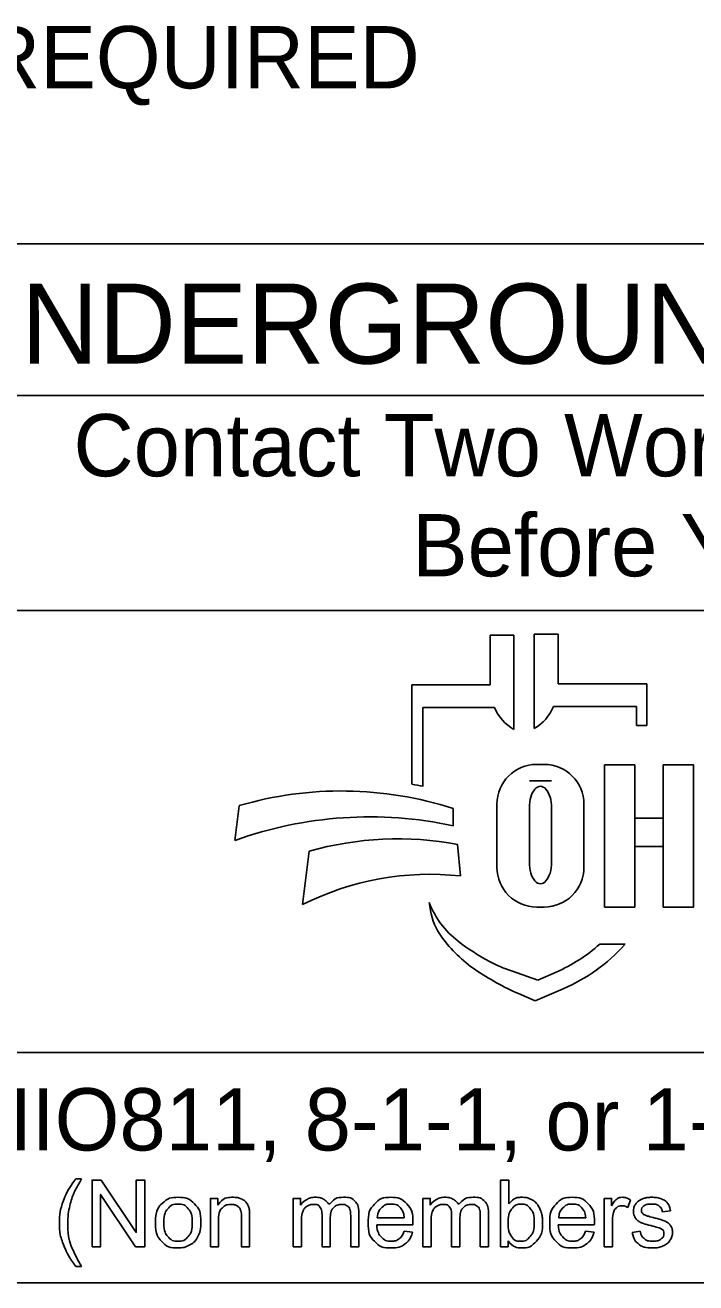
# Model space of a CAD drawing. Extents: x -20.2 to 34, y 0 to 22.
# Drawn here: x 2.689 to 4.196, y 2.535 to 5.364 of the extents above; entities that cross this region are included whole.
import ezdxf

# ---------------------------------------------------------------- set-up
doc = ezdxf.new("R2010")
doc.units = 0
doc.layers.add('SH_Data', color=7, linetype='Continuous')
doc.layers.add('SH_Text', color=7, linetype='Continuous')

msp = doc.modelspace()

# ---------------------------------------------------------------- linework, layer by layer
at = {"layer": 'SH_Data'}
for p, q in [((6.6275, 4.8722), (2.3775, 4.8722)), ((2.3775, 4.5306), (6.6275, 4.5306)), ((2.3775, 4.0472), (6.6275, 4.0472)), ((6.6275, 3.0526), (2.3775, 3.0526)), ((6.6275, 2.5347), (2.3775, 2.5347))]:
    msp.add_line(p, q, dxfattribs=at)
at = {"layer": 'SH_Text'}
for p, q in [((3.7335, 3.8802), (3.7335, 3.9917)), ((3.7335, 3.9917), (3.7872, 3.9917)), ((3.7872, 3.9917), (3.7872, 3.7796)), ((3.8329, 3.782), (3.8329, 3.994)), ((3.8329, 3.994), (3.8865, 3.994)), ((3.8865, 3.994), (3.8865, 3.8825)), ((3.5576, 3.6563), (3.5576, 3.8802)), ((3.5576, 3.8802), (3.7335, 3.8802)), ((3.8865, 3.8825), (4.0857, 3.8825)), ((4.0857, 3.8825), (4.0857, 3.7887)), ((3.5828, 3.8288), (3.5828, 3.6519)), ((3.7439, 3.8288), (3.5828, 3.8288)), ((4.0625, 3.8311), (3.8761, 3.8311)), ((4.0625, 3.7887), (4.0625, 3.8311)), ((4.0857, 3.7887), (4.0625, 3.7887)), ((3.8385, 3.701), (3.8551, 3.701)), ((3.8718, 3.664), (3.822, 3.664)), ((3.1602, 3.53), (3.1696, 3.6081)), ((3.6509, 3.6017), (3.6509, 3.5628)), ((3.7491, 3.4695), (3.7491, 3.6116)), ((3.822, 3.4809), (3.822, 3.6033)), ((3.8718, 3.6033), (3.8718, 3.4809)), ((3.9445, 3.6116), (3.9445, 3.4695)), ((3.6608, 3.521), (3.6671, 3.4501)), ((3.312, 3.3855), (3.3267, 3.5056)), ((3.5997, 3.3726), (3.5967, 3.3905)), ((3.8551, 3.3801), (3.8385, 3.3801)), ((3.98, 3.2967), (4.0375, 3.2967)), ((3.7816, 3.2363), (3.841, 3.2158)), ((3.841, 3.2158), (3.8821, 3.2337)), ((3.835, 3.1688), (3.7976, 3.1853)), ((3.8983, 3.1963), (3.835, 3.1688))]:
    msp.add_line(p, q, dxfattribs=at)
for points in [[(3.991, 3.7), (4.0589, 3.7), (4.0589, 3.38), (3.991, 3.38)], [(4.1231, 3.7), (4.1911, 3.7), (4.1911, 3.38), (4.1231, 3.38)], [(4.0589, 3.5801), (4.1231, 3.5801), (4.1231, 3.5161), (4.0589, 3.5161)]]:
    msp.add_lwpolyline(points, close=True, dxfattribs=at)
for points in [[(2.8021, 2.7685), (2.8153, 2.7685)], [(2.8389, 2.6158), (2.8389, 2.766), (2.8592, 2.766), (2.9382, 2.6481), (2.9382, 2.766), (2.9572, 2.766), (2.9572, 2.6158), (2.9369, 2.6158), (2.8579, 2.7338), (2.8579, 2.6158), (2.8389, 2.6158)], [(3.7743, 2.6158), (3.7573, 2.6158), (3.7573, 2.766), (3.7757, 2.766), (3.7757, 2.7125)], [(3.1048, 2.6158), (3.1048, 2.7247), (3.1214, 2.7247), (3.1214, 2.7092)], [(3.2912, 2.6158), (3.2912, 2.7247), (3.3077, 2.7247), (3.3077, 2.7093)], [(3.5826, 2.6158), (3.5826, 2.7247), (3.5991, 2.7247), (3.5991, 2.7093)], [(3.9904, 2.6158), (3.9904, 2.7247), (4.007, 2.7247), (4.007, 2.7082)], [(4.0495, 2.7212), (4.043, 2.7041)], [(3.4388, 2.6905), (3.4388, 2.6158), (3.4203, 2.6158), (3.4203, 2.6843)], [(3.7301, 2.6905), (3.7301, 2.6158), (3.7117, 2.6158), (3.7117, 2.6843)], [(4.1394, 2.6965), (4.1213, 2.6941)], [(3.1233, 2.6752), (3.1233, 2.6158), (3.1048, 2.6158)], [(3.1932, 2.6827), (3.1932, 2.6158), (3.1748, 2.6158), (3.1748, 2.682)], [(3.3097, 2.6722), (3.3097, 2.6158), (3.2912, 2.6158)], [(3.3743, 2.679), (3.3743, 2.6158), (3.3559, 2.6158), (3.3559, 2.6865)], [(3.56, 2.6655), (3.4788, 2.6655)], [(3.4799, 2.6806), (3.5406, 2.6806)], [(3.601, 2.6722), (3.601, 2.6158), (3.5826, 2.6158)], [(3.6657, 2.679), (3.6657, 2.6158), (3.6473, 2.6158), (3.6473, 2.6865)], [(3.968, 2.6655), (3.8868, 2.6655)], [(3.8879, 2.6806), (3.9486, 2.6806)], [(4.0088, 2.6728), (4.0088, 2.6158), (3.9904, 2.6158)], [(3.5404, 2.651), (3.5595, 2.6486)], [(3.9484, 2.651), (3.9675, 2.6486)], [(4.053, 2.6483), (4.0712, 2.6512)], [(3.7743, 2.6295), (3.7743, 2.6158)], [(2.8153, 2.5717), (2.8021, 2.5717)]]:
    msp.add_lwpolyline(points, dxfattribs=at)
for centre, radius, start, end in [((3.8353, 3.8655), 0.0985, 201.9296, 240.7469), ((3.7847, 3.8679), 0.0985, 299.2531, 338.0704), ((3.8385, 3.6116), 0.0895, 90, 180), ((3.8551, 3.6116), 0.0895, 0, 90), ((3.4295, 2.8473), 0.8191, 79.2074, 81.0007), ((3.3997, 2.8221), 0.8191, 72.1402, 106.3144), ((3.4628, 2.691), 0.8919, 77.8238, 109.8274), ((3.5267, 2.8013), 0.7322, 79.44, 105.8467), ((3.5987, 2.8181), 0.6357, 83.8248, 116.8021), ((3.8385, 3.4695), 0.0895, 180, 270), ((3.8551, 3.4695), 0.0895, 270, 0), ((3.7841, 3.4626), 0.2008, 201.0457, 232.5314), ((3.741, 3.3967), 0.1433, 189.6817, 216.0884), ((3.8747, 3.4941), 0.3088, 216.0884, 235.7167), ((3.9766, 3.7138), 0.5173, 232.5314, 241.794), ((3.7387, 3.5641), 0.3602, 293.4582, 312.0712), ((3.7387, 3.5641), 0.401, 293.4582, 317.8286), ((3.8914, 3.555), 0.3371, 241.794, 250.9821), ((4.0412, 3.7384), 0.6044, 235.7167, 246.2325)]:
    msp.add_arc(centre, radius, start, end, dxfattribs=at)
for centre, start_param, end_param in [((3.8469, 3.6033), 4.712389, 7.853982), ((3.8469, 3.4809), 1.570796, 4.712389)]:
    msp.add_ellipse(centre, major_axis=(0, 0.0484), ratio=0.514403, start_param=start_param, end_param=end_param, dxfattribs=at)
for points in [[(2.8021, 2.5717), (2.7869, 2.5909), (2.7763, 2.6167), (2.7657, 2.6425), (2.7657, 2.6702), (2.7657, 2.6946), (2.7736, 2.7169), (2.7829, 2.7428), (2.8021, 2.7685)], [(2.8153, 2.7685), (2.8029, 2.7472), (2.7989, 2.7381), (2.7927, 2.724), (2.7891, 2.7086), (2.7847, 2.6894), (2.7847, 2.6701), (2.7847, 2.6208), (2.8153, 2.5717)], [(2.9814, 2.6703), (2.9814, 2.7005), (2.9981, 2.715), (3.0122, 2.7271), (3.0323, 2.7271), (3.0547, 2.7271), (3.069, 2.7124), (3.0832, 2.6977), (3.0832, 2.6718), (3.0832, 2.6508), (3.0769, 2.6388), (3.0706, 2.6267), (3.0586, 2.6201), (3.0466, 2.6134), (3.0323, 2.6134), (3.0095, 2.6134), (2.9954, 2.6281), (2.9814, 2.6427), (2.9814, 2.6703)], [(3.1214, 2.7092), (3.1334, 2.7271), (3.156, 2.7271), (3.1659, 2.7271), (3.1741, 2.7235), (3.1823, 2.72), (3.1864, 2.7143), (3.1905, 2.7085), (3.1922, 2.7006), (3.1932, 2.6955), (3.1932, 2.6827)], [(3.3077, 2.7093), (3.3128, 2.7173), (3.3214, 2.7222), (3.3299, 2.7271), (3.3407, 2.7271), (3.3528, 2.7271), (3.3606, 2.722), (3.3683, 2.717), (3.3715, 2.708), (3.3844, 2.7271), (3.4051, 2.7271), (3.4213, 2.7271), (3.43, 2.7181), (3.4388, 2.7091), (3.4388, 2.6905)], [(3.5595, 2.6486), (3.555, 2.6319), (3.5428, 2.6227), (3.5306, 2.6134), (3.5117, 2.6134), (3.4878, 2.6134), (3.4738, 2.6281), (3.4598, 2.6428), (3.4598, 2.6693), (3.4598, 2.6968), (3.474, 2.7119), (3.4881, 2.7271), (3.5106, 2.7271), (3.5324, 2.7271), (3.5463, 2.7122), (3.5601, 2.6974), (3.5601, 2.6704), (3.5601, 2.6688), (3.56, 2.6655)], [(3.5991, 2.7093), (3.6042, 2.7173), (3.6127, 2.7222), (3.6212, 2.7271), (3.6321, 2.7271), (3.6442, 2.7271), (3.6519, 2.722), (3.6597, 2.717), (3.6628, 2.708), (3.6758, 2.7271), (3.6965, 2.7271), (3.7127, 2.7271), (3.7214, 2.7181), (3.7301, 2.7091), (3.7301, 2.6905)], [(3.7757, 2.7125), (3.7874, 2.7271), (3.8055, 2.7271), (3.8155, 2.7271), (3.8245, 2.723), (3.8335, 2.719), (3.8392, 2.7117), (3.845, 2.7043), (3.8483, 2.694), (3.8516, 2.6837), (3.8516, 2.6719), (3.8516, 2.6439), (3.8378, 2.6287), (3.8239, 2.6134), (3.8046, 2.6134), (3.7853, 2.6134), (3.7743, 2.6295)], [(3.9675, 2.6486), (3.963, 2.6319), (3.9508, 2.6227), (3.9386, 2.6134), (3.9196, 2.6134), (3.8958, 2.6134), (3.8818, 2.6281), (3.8678, 2.6428), (3.8678, 2.6693), (3.8678, 2.6968), (3.882, 2.7119), (3.8961, 2.7271), (3.9186, 2.7271), (3.9404, 2.7271), (3.9543, 2.7122), (3.9681, 2.6974), (3.9681, 2.6704), (3.9681, 2.6688), (3.968, 2.6655)], [(4.007, 2.7082), (4.0133, 2.7197), (4.0187, 2.7234), (4.0241, 2.7271), (4.0305, 2.7271), (4.0398, 2.7271), (4.0495, 2.7212)], [(4.0712, 2.6512), (4.0727, 2.6402), (4.0798, 2.6344), (4.0868, 2.6285), (4.0995, 2.6285), (4.1122, 2.6285), (4.1184, 2.6337), (4.1245, 2.6389), (4.1245, 2.6459), (4.1245, 2.6521), (4.1191, 2.6557), (4.1153, 2.6582), (4.1002, 2.662), (4.0799, 2.6671), (4.072, 2.6708), (4.0642, 2.6746), (4.0601, 2.6812), (4.0561, 2.6878), (4.0561, 2.6958), (4.0561, 2.703), (4.0594, 2.7092), (4.0628, 2.7154), (4.0685, 2.7195), (4.0728, 2.7227), (4.0803, 2.7249), (4.0877, 2.7271), (4.0962, 2.7271), (4.109, 2.7271), (4.1187, 2.7234), (4.1284, 2.7197), (4.133, 2.7134), (4.1377, 2.7071), (4.1394, 2.6965)], [(3.0003, 2.6702), (3.0003, 2.6493), (3.0094, 2.6389), (3.0185, 2.6285), (3.0323, 2.6285), (3.046, 2.6285), (3.0551, 2.639), (3.0642, 2.6494), (3.0642, 2.6709), (3.0642, 2.691), (3.0551, 2.7015), (3.0459, 2.7119), (3.0323, 2.7119), (3.0185, 2.7119), (3.0094, 2.7015), (3.0003, 2.6912), (3.0003, 2.6702)], [(3.1748, 2.682), (3.1748, 2.6932), (3.1726, 2.6988), (3.1705, 2.7044), (3.165, 2.7077), (3.1595, 2.7111), (3.1521, 2.7111), (3.1404, 2.7111), (3.1318, 2.7036), (3.1233, 2.6961), (3.1233, 2.6752)], [(3.3559, 2.6865), (3.3559, 2.6988), (3.3514, 2.7049), (3.3469, 2.7111), (3.3366, 2.7111), (3.3288, 2.7111), (3.3222, 2.707), (3.3156, 2.7029), (3.3126, 2.695), (3.3097, 2.6871), (3.3097, 2.6722)], [(3.4203, 2.6843), (3.4203, 2.6954), (3.4185, 2.7003), (3.4168, 2.7051), (3.412, 2.7081), (3.4073, 2.7111), (3.401, 2.7111), (3.3895, 2.7111), (3.3819, 2.7034), (3.3743, 2.6958), (3.3743, 2.679)], [(3.5406, 2.6806), (3.5394, 2.6944), (3.5337, 2.7013), (3.5249, 2.712), (3.5108, 2.712), (3.4981, 2.712), (3.4894, 2.7034), (3.4808, 2.6949), (3.4799, 2.6806)], [(3.6473, 2.6865), (3.6473, 2.6988), (3.6428, 2.7049), (3.6383, 2.7111), (3.628, 2.7111), (3.6202, 2.7111), (3.6136, 2.707), (3.607, 2.7029), (3.604, 2.695), (3.601, 2.6871), (3.601, 2.6722)], [(3.7117, 2.6843), (3.7117, 2.6954), (3.7099, 2.7003), (3.7081, 2.7051), (3.7034, 2.7081), (3.6987, 2.7111), (3.6923, 2.7111), (3.6809, 2.7111), (3.6733, 2.7034), (3.6657, 2.6958), (3.6657, 2.679)], [(3.7741, 2.6711), (3.7741, 2.6515), (3.7794, 2.6428), (3.7881, 2.6285), (3.8029, 2.6285), (3.815, 2.6285), (3.8238, 2.639), (3.8326, 2.6495), (3.8326, 2.6704), (3.8326, 2.6917), (3.8241, 2.7018), (3.8157, 2.712), (3.8038, 2.712), (3.7917, 2.712), (3.7829, 2.7015), (3.7741, 2.691), (3.7741, 2.6711)], [(3.9486, 2.6806), (3.9474, 2.6944), (3.9417, 2.7013), (3.9328, 2.712), (3.9188, 2.712), (3.9061, 2.712), (3.8974, 2.7034), (3.8888, 2.6949), (3.8879, 2.6806)], [(4.043, 2.7041), (4.0363, 2.7081), (4.0295, 2.7081), (4.0235, 2.7081), (4.0187, 2.7044), (4.0139, 2.7008), (4.0119, 2.6943), (4.0088, 2.6845), (4.0088, 2.6728)], [(4.1213, 2.6941), (4.1201, 2.7025), (4.1142, 2.7072), (4.1083, 2.712), (4.0975, 2.712), (4.0848, 2.712), (4.0794, 2.7078), (4.0739, 2.7036), (4.0739, 2.6979), (4.0739, 2.6943), (4.0762, 2.6914), (4.0785, 2.6885), (4.0833, 2.6865), (4.086, 2.6855), (4.0996, 2.6818), (4.1192, 2.6766), (4.1269, 2.6733), (4.1347, 2.6699), (4.1391, 2.6636), (4.1435, 2.6572), (4.1435, 2.6478), (4.1435, 2.6386), (4.1381, 2.6305), (4.1327, 2.6223), (4.1226, 2.6179), (4.1124, 2.6134), (4.0996, 2.6134), (4.0784, 2.6134), (4.0672, 2.6222), (4.0561, 2.631), (4.053, 2.6483)], [(3.4788, 2.6655), (3.4799, 2.6476), (3.489, 2.6381), (3.4981, 2.6285), (3.5117, 2.6285), (3.5219, 2.6285), (3.5291, 2.6339), (3.5362, 2.6392), (3.5404, 2.651)], [(3.8868, 2.6655), (3.8879, 2.6476), (3.897, 2.6381), (3.9061, 2.6285), (3.9197, 2.6285), (3.9299, 2.6285), (3.937, 2.6339), (3.9442, 2.6392), (3.9484, 2.651)]]:
    msp.add_open_spline(points, degree=3, dxfattribs=at)

# ---------------------------------------------------------------- texts
for s, height, p in [('NONE REQUIRED', 0.14, (1.9944, 5.2219)), ('UNDERGROUND UTILITIES', 0.18, (2.5057, 4.6026)), ('Contact Two Working Days', 0.14, (2.7972, 4.3491)), ('Before You Dig', 0.14, (3.5583, 4.1241)), ('OHIO811, 8-1-1, or 1-800-362-2764', 0.14, (2.422, 2.8325))]:
    msp.add_text(s, height=height, dxfattribs=at).set_placement(p)

doc.saveas('drawing.dxf')
